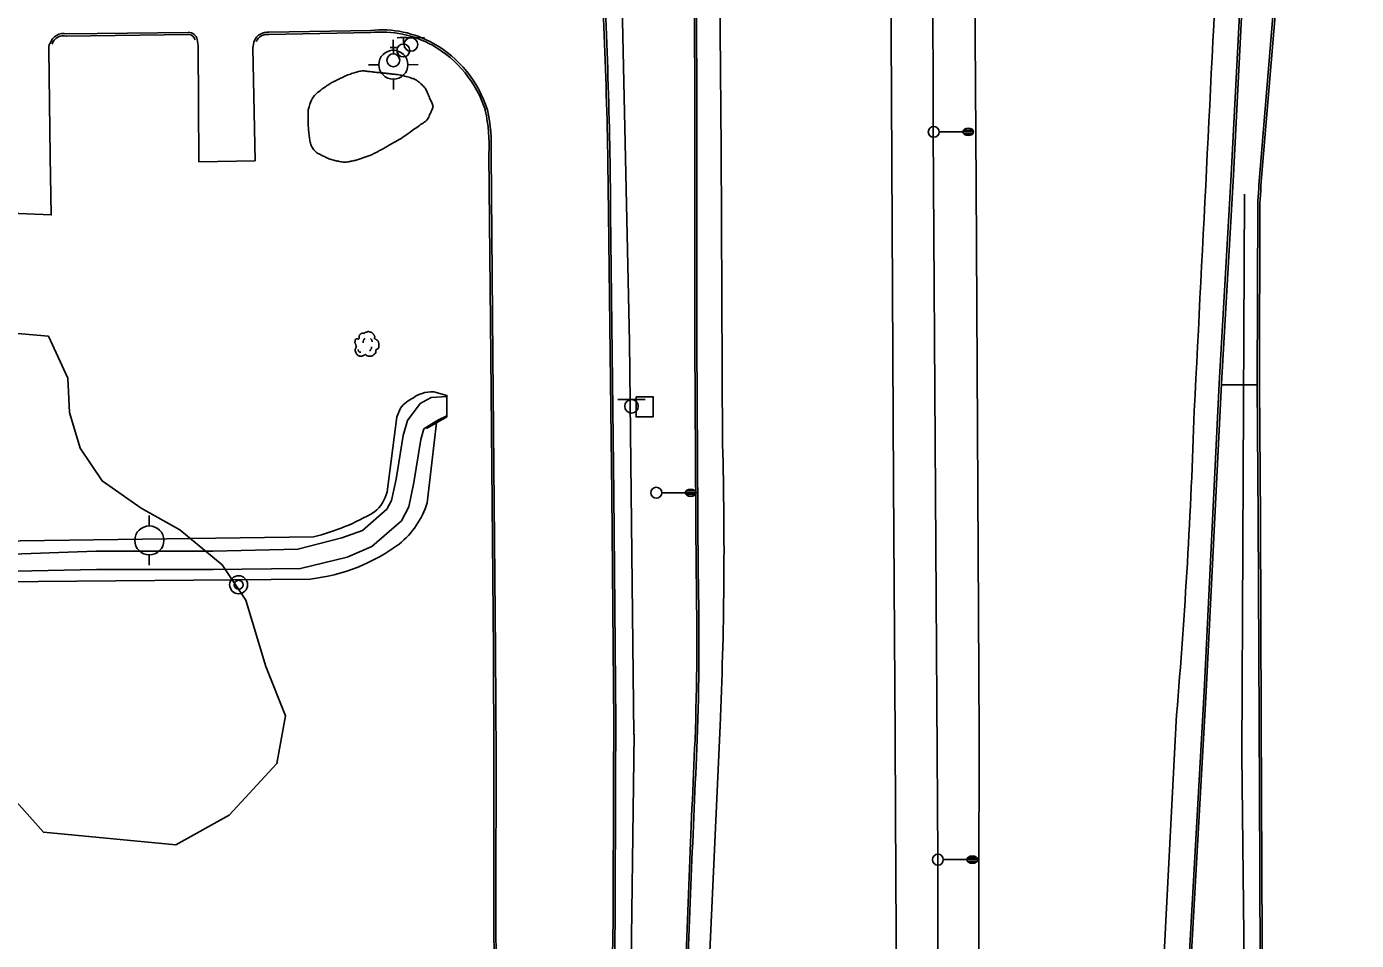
# Model space of a CAD drawing. Extents: x 2145380 to 2156929, y 139568 to 149130.
# Drawn here: x 2150565.5 to 2150932.4, y 144296.4 to 144548.5 of the extents above; entities that cross this region are included whole.
import ezdxf

# ---------------------------------------------------------------- set-up
doc = ezdxf.new("R2010")
doc.units = 0
for name, color, linetype in [('Default', 7, 'Continuous'), ('TOPO_Asphalt', 7, 'Continuous'), ('TOPO_Concrete', 7, 'Continuous'), ('TOPO_Curb Back', 7, 'Continuous'), ('TOPO_DRAIN_Headwall', 7, 'Continuous'), ('TOPO_Fence', 7, 'Continuous'), ('TOPO_Flowline', 7, 'Continuous'), ('TOPO_Light Pole', 7, 'Continuous'), ('TOPO_Power Pole', 7, 'Continuous'), ('TOPO_San Manhole', 7, 'Continuous'), ('TOPO_Sign', 7, 'Continuous'), ('TOPO_Tree', 7, 'Continuous'), ('TOPO_Tree Line', 7, 'Continuous'), ('TOPO_Wall Freestanding', 7, 'Continuous'), ('TOPO_Water Fire Hydrant', 7, 'Continuous'), ('TOPO_Water Valve', 7, 'Continuous')]:
    doc.layers.add(name, color=color, linetype=linetype)

# ---------------------------------------------------------------- blocks, each defined once
blk = doc.blocks.new('LP')
at = {"layer": 'TOPO_Light Pole'}
blk.add_line((3.81, 0), (20.32, 0), dxfattribs=at)
for points in [[(20.32, 0), (27.94, 0)], [(20.32, 0), (23.5, 0)], [(20.83, 1.27), (27.43, 1.27)], [(20.83, 1.27), (23.5, 1.27)], [(23.71, 1.27), (27.43, 1.27)], [(23.71, 0), (27.94, 0)], [(20.83, -1.27), (27.43, -1.27)], [(20.83, -1.27), (23.5, -1.27)], [(23.71, -1.27), (27.43, -1.27)]]:
    blk.add_lwpolyline(points, dxfattribs=at)
blk.add_circle((0, 0), 3.81, dxfattribs=at)
blk.add_ellipse((24.13, 0), major_axis=(3.81, 0), ratio=0.666667, dxfattribs=at)
blk = doc.blocks.new('TREE')
at = {"layer": 'TOPO_Tree'}
for points in [[(-14.1, -0.4), (-14.2, 0.5), (-14.4, 1.4), (-14.6, 2.3), (-14.8, 3.2), (-15.5, 4), (-15.7, 4.9), (-15.8, 5.6), (-15.7, 6.3), (-15.7, 7), (-15.6, 7.9), (-15.7, 8.8), (-15.1, 9.7), (-14.6, 10.4), (-13.8, 10.5), (-13, 10.7), (-12.2, 11), (-11.1, 10), (-10.4, 10.7), (-9.4, 11.7), (-10.3, 13.3), (-9.8, 14.4), (-9.6, 15.1), (-9.3, 15.9), (-8.8, 16.5), (-8.2, 17.3), (-7.5, 17.7), (-6.7, 18.1), (-6.1, 18.4), (-5.6, 18.6), (-5.1, 18.7), (-4.5, 18.7), (-4, 18.5), (-3.5, 18.1)], [(-3.5, 17.6), (-3.1, 18.3), (-2.6, 18.8), (-1.9, 19.2), (-1, 19.7), (-0.2, 20), (0.7, 20.2), (1.6, 20.5), (2.5, 20.8), (3.4, 20.8), (4.1, 20.7), (4.8, 20.5), (5.5, 20.2), (6.4, 19.9), (7.3, 19.7), (8.2, 19.2), (9.4, 18.4), (10, 17.2), (10.8, 16), (11.2, 15.3), (11.6, 14.6), (11.9, 13.9), (12.2, 13.1), (11.4, 12), (11.9, 11.2), (12, 11), (12.2, 10.9), (12.4, 10.7), (12.9, 10.4), (13.5, 10), (14, 9.7), (14.7, 9.2), (15.4, 8.7), (16.1, 8.1), (16.7, 7.5), (16.9, 6.7), (17.1, 6), (17.6, 4.4), (17.7, 2.8), (17.7, 1.2), (17.7, -0.2), (17.8, -2.2), (16.6, -3), (15.5, -3.8), (14.3, -4.6), (13.2, -5.3)], [(13.2, -5.3), (13.3, -5.8), (13.4, -6.3), (13.4, -6.7), (13.8, -8.5), (12.2, -10), (10.8, -11.5), (10, -12.3), (9.1, -12.8), (8.2, -13.1), (6, -13.8), (3.3, -13.6), (1.3, -13.1), (0.5, -12.9), (-0.1, -11.4), (-0.8, -11.5), (-2, -11.6), (-3.3, -12.8), (-4.5, -13.1), (-6.1, -13.5), (-7.8, -14), (-9.3, -13.6), (-11.4, -13.1), (-12.8, -11.4), (-14.1, -9.4), (-15.3, -7.3), (-15.6, -5.1), (-15.1, -3), (-14.9, -1.9), (-13.9, -0.8), (-13.5, 0.1)], [(-4.2, 5.1), (-4.5, 6.1), (-4.3, 7.2), (-3.8, 8.2), (-3.3, 9.3), (-2.7, 10.3), (-1.6, 11)], [(5.9, 11.2), (6.5, 10.7), (7, 10.2), (7.4, 9.5), (7.9, 8.6), (8.3, 7.6), (8.5, 6.6)], [(-11.4, -4.5), (-11.5, -5.4), (-11, -6.3), (-10.1, -7.2), (-9.3, -8), (-8.5, -8.3), (-7.7, -8.1)], [(4.8, -6.3), (5.7, -5.7), (6.3, -4.9), (6.8, -3.9), (7.4, -2.8), (7.6, -1.7), (7.5, -0.6)]]:
    blk.add_open_spline(points, degree=3, dxfattribs=at)
blk = doc.blocks.new('POWPOL')
at = {"layer": 'TOPO_Power Pole'}
for p, q in [((0, 10.16), (0, 17.34)), ((0, -10.16), (0, -17.34))]:
    blk.add_line(p, q, dxfattribs=at)
blk.add_circle((0, 0), 10.16, dxfattribs=at)
blk = doc.blocks.new('FIRHYD')
at = {"layer": 'TOPO_Water Fire Hydrant'}
for p, q in [((-0.02, 10.16), (-0.03, 17.34)), ((10.16, 0.02), (17.34, 0.03)), ((-10.16, -0.02), (-17.34, -0.03)), ((0.02, -10.16), (0.03, -17.34))]:
    blk.add_line(p, q, dxfattribs=at)
blk.add_circle((0, 0), 10.16, dxfattribs=at)
blk = doc.blocks.new('WATVAL')
at = {"layer": 'Default'}
for p, q in [((-2.25, 9), (2.25, 9)), ((0, 4.5), (0, 9))]:
    blk.add_line(p, q, dxfattribs=at)
blk.add_circle((0, 0), 4.5, dxfattribs=at)
blk = doc.blocks.new('EXMHSS')
at = {"layer": 'Default'}
for radius in [6.3, 3.13]:
    blk.add_circle((0, 0), radius, dxfattribs=at)

msp = doc.modelspace()

# ---------------------------------------------------------------- linework, layer by layer
at = {"layer": 'TOPO_Asphalt'}
for points in [[(2150797.76, 145588.17), (2150797.87, 145568.78), (2150798.69, 145456.7), (2150799.25, 145366.04), (2150799.65, 145260.78), (2150800.52, 145130.75), (2150801.07, 145042.9), (2150801.65, 144930.63), (2150802.69, 144767.13), (2150803.17, 144667.65), (2150804.04, 144546.48), (2150804.68, 144422.59), (2150805.14, 144352.67)], [(2150828.34, 144353.08), (2150827.5, 144504.93), (2150826.28, 144682.3), (2150825.48, 144851.55), (2150824.54, 144995.04), (2150823.51, 145157.76), (2150822.82, 145265.47), (2150822.14, 145361.86), (2150821.58, 145460.88), (2150820.75, 145579.41), (2150820.7, 145588.33)], [(2150757.51, 144433.2), (2150757.08, 144514.8), (2150756.62, 144579.65), (2150756.02, 144664.11), (2150755.54, 144748.83)], [(2150612.61, 144544.9), (2150612.87, 144543.26), (2150613.05, 144511.2), (2150628.57, 144511.44), (2150627.97, 144542.59)], [(2150556.59, 144541.19), (2150556.94, 144512.5), (2150556.59, 144497.22), (2150572.33, 144496.54), (2150572, 144512.61), (2150571.7, 144542.19)], [(2150895.37, 143948.05), (2150890.63, 143987.86), (2150885.19, 144049.81), (2150879.81, 144111.03), (2150876.42, 144145.22), (2150875.89, 144216.4), (2150876.36, 144234.56), (2150879.92, 144303.53), (2150882.75, 144358.63)], [(2150756.81, 144355.63), (2150753.8, 144289.36), (2150751.49, 144221.78), (2150747.14, 144143.49), (2150742.96, 144055.79), (2150737.09, 143968.03)], [(2150807.67, 143887.53), (2150807.44, 143966.31), (2150806.9, 144056.13), (2150806.17, 144146.89), (2150805.66, 144248.28), (2150805.26, 144331.45), (2150805.14, 144352.67)], [(2150828.34, 144353.08), (2150828.15, 144268.17), (2150829.17, 144181.41), (2150829.5, 144091.66), (2150830.07, 144002.07), (2150830.51, 143928.87), (2150830.91, 143895.8)]]:
    msp.add_lwpolyline(points, dxfattribs=at)
for centre, radius, start, end in [((2045414.72, 149820.8), 105609.95, 357.0808966, 357.1578941), ((2150635.48, 144542.19), 7.52, 161.1427, 176.9327), ((2150573.74, 144542.62), 2.09, 147.1839, 191.9298), ((2149247.67, 144495.8), 1640.83, 355.20431, 358.13888), ((2149692.93, 144404.09), 1064.98, 357.39161, 1.5661)]:
    msp.add_arc(centre, radius, start, end, dxfattribs=at)
at = {"layer": 'TOPO_Concrete'}
msp.add_line((2150895.08, 144449.68), (2150905, 144449.65), dxfattribs=at)
for points in [[(2150733.68, 144446.38), (2150733.67, 144440.81), (2150738.35, 144440.8), (2150738.36, 144446.37), (2150733.68, 144446.38)], [(2150668.68, 144443.25), (2150667.67, 144440.83), (2150664.98, 144420.17)], [(2150676, 144417.1), (2150678.59, 144439.16)], [(2150644.7, 144407.74), (2150482.71, 144405.56), (2150382.27, 144404.37), (2150238.51, 144402.63), (2150099.05, 144400.63), (2150026.03, 144402.21), (2149993.94, 144403.63), (2149973.88, 144401.64)], [(2149961.97, 144389.89), (2149983.45, 144389.26), (2150016.72, 144389.12), (2150046.37, 144389.2), (2150099.2, 144389.72), (2150238.65, 144391.72), (2150382.4, 144393.46), (2150482.82, 144394.65), (2150643.79, 144396.09)]]:
    msp.add_lwpolyline(points, dxfattribs=at)
for centre, radius, start, end in [((2150676.69, 144436.83), 10.27, 115.664, 141.3063), ((2150675.7, 144442.02), 5.34, 101.4875, 130.3423), ((2150677.38, 144440.13), 7.64, 86.5375, 111.0029), ((2150654.7, 144422.76), 10.61, 309.7594, 345.8625), ((2150654.08, 144423.67), 22.88, 308.4422, 343.3181), ((2150629.5, 144468.81), 62.94, 283.9772, 300.5385), ((2150638.17, 144446.32), 50.54, 276.389, 306.6035)]:
    msp.add_arc(centre, radius, start, end, dxfattribs=at)
at = {"layer": 'TOPO_Curb Back'}
for points in [[(2150748.66, 144729.08), (2150749.06, 144675.8), (2150749.58, 144594.71), (2150749.82, 144528.8), (2150749.84, 144461.15), (2150750.21, 144397.54)], [(2150749.26, 144729.08), (2150749.66, 144675.8), (2150750.18, 144594.72), (2150750.42, 144528.8), (2150750.44, 144461.16), (2150750.81, 144397.55)], [(2150905.42, 144504.68), (2150910.36, 144563.68), (2150915.97, 144632.73), (2150923.39, 144722.31)], [(2150906.02, 144504.65), (2150910.96, 144563.64), (2150916.56, 144632.68), (2150923.99, 144722.27)], [(2150907.1, 144690.72), (2150905.34, 144654.03), (2150901.36, 144576.69), (2150897.81, 144507.56), (2150894.5, 144450.06), (2150890.33, 144365.08), (2150886.32, 144293.24), (2150884.03, 144252.14), (2150882.9, 144216.86), (2150883.55, 144149.17)], [(2150907.7, 144690.7), (2150905.94, 144654), (2150901.96, 144576.66), (2150898.41, 144507.53), (2150895.1, 144450.02), (2150890.93, 144365.05), (2150886.91, 144293.2), (2150884.63, 144252.11), (2150883.5, 144216.86), (2150884.15, 144149.18)], [(2150576.58, 144545.85), (2150610.16, 144546.25)], [(2150576.66, 144546.45), (2150610.14, 144546.85)], [(2150632.36, 144546.31), (2150660.52, 144546.82)], [(2150632.38, 144546.91), (2150660.49, 144547.42)], [(2150693.07, 144513.31), (2150693.56, 144457.67), (2150694.32, 144376.34), (2150694.42, 144346.84), (2150694.41, 144307.89), (2150694.5, 144283.42)], [(2150693.67, 144513.3), (2150694.16, 144457.68), (2150694.92, 144376.34), (2150695.02, 144346.84), (2150695.01, 144307.89), (2150695.1, 144283.41)], [(2150681.26, 143761.28), (2150688.25, 143800.82), (2150696.26, 143863.82), (2150699.51, 143889.9), (2150704.08, 143927.64), (2150709.32, 143973.42), (2150713.36, 144009.22), (2150716.29, 144039.49), (2150720.45, 144094.42), (2150723.05, 144142.66), (2150724.57, 144175.07), (2150725.79, 144212.36), (2150726.43, 144252.04), (2150727.32, 144302.08), (2150727.39, 144340.7), (2150727.51, 144356.42), (2150726.94, 144419.58), (2150726.03, 144497.06)], [(2150681.85, 143761.17), (2150688.84, 143800.73), (2150696.86, 143863.74), (2150700.1, 143889.83), (2150704.68, 143927.57), (2150709.91, 143973.35), (2150713.96, 144009.16), (2150716.89, 144039.44), (2150721.04, 144094.38), (2150723.65, 144142.63), (2150725.16, 144175.04), (2150726.39, 144212.35), (2150727.03, 144252.03), (2150727.92, 144302.07), (2150727.99, 144340.7), (2150728.11, 144356.42), (2150727.54, 144419.59), (2150726.63, 144497.07)], [(2150931.76, 143787.58), (2150927.24, 143846.69), (2150923.94, 143894.72), (2150920.47, 143942.85), (2150914.49, 144023.55), (2150909.55, 144107.31), (2150906.9, 144168.16), (2150906.02, 144236.23), (2150905.69, 144316.28), (2150905.52, 144357.16), (2150905.29, 144412.79), (2150905, 144449.46), (2150905.14, 144500.04)], [(2150932.36, 143787.62), (2150927.84, 143846.73), (2150924.53, 143894.76), (2150921.07, 143942.9), (2150915.08, 144023.59), (2150910.14, 144107.34), (2150907.5, 144168.17), (2150906.62, 144236.24), (2150906.29, 144316.28), (2150906.12, 144357.16), (2150905.89, 144412.8), (2150905.6, 144449.46), (2150905.74, 144500.01)]]:
    msp.add_lwpolyline(points, dxfattribs=at)
for centre, radius, start, end in [((2149328.11, 144488.73), 1397.94, 0.34144, 3.40501), ((2149328.1, 144488.73), 1398.55, 0.34153, 3.40484), ((2150575.72, 144542.68), 3.88, 76.0241, 163.946), ((2150575.72, 144542.68), 3.28, 74.7317, 163.9479), ((2150610.22, 144544.41), 2.43, 11.3992, 91.8599), ((2150610.22, 144544.41), 1.83, 11.4005, 92.0389), ((2150632.02, 144542.87), 4.06, 84.8687, 154.4853), ((2150632.02, 144542.87), 3.46, 84.3531, 154.487), ((2150663.42, 144518.28), 29.29, 60.6942, 95.7483), ((2150663.42, 144518.28), 28.69, 60.6954, 95.7969), ((2150661.92, 144515.72), 31.66, 17.7496, 60.5945), ((2150661.92, 144515.72), 32.26, 17.6996, 60.5955), ((2150647.73, 144515.63), 45.39, 357.0711, 12.3886), ((2150647.74, 144515.63), 45.99, 357.0933, 12.4246), ((2150855.63, 144505.38), 49.8, 353.8522, 359.1976), ((2150855.66, 144505.38), 50.37, 353.8855, 359.1746), ((2149958.45, 144379.75), 791.97, 357.97433, 1.28737), ((2149958.37, 144379.75), 792.64, 357.97442, 1.28677), ((2158880.86, 143979.44), 8139.46, 177.378213, 177.911489), ((2158883.66, 143979.33), 8141.66, 177.378307, 177.911473)]:
    msp.add_arc(centre, radius, start, end, dxfattribs=at)
at = {"layer": 'TOPO_DRAIN_Headwall'}
msp.add_lwpolyline([(2150675.86, 144437.57), (2150681.44, 144440.83), (2150681.49, 144446.73), (2150677.84, 144447.75)], dxfattribs=at)
at = {"layer": 'TOPO_Fence'}
msp.add_line((2150900.76, 144347.53), (2150901.51, 144502.23), dxfattribs=at)
for points in [[(2150733.08, 144353.15), (2150731.82, 144461.48), (2150729.81, 144554.28), (2150726.55, 144638.71), (2150721.83, 144744), (2150717.46, 144842.9), (2150712.1, 144948.81), (2150707.9, 145034), (2150703.43, 145132.27), (2150698.8, 145229.58)], [(2150733.1, 144353.19), (2150732.09, 144276.58), (2150731.27, 144210.35), (2150725.33, 144109.2), (2150720.4, 144021.37)], [(2150915.96, 143934.42), (2150910, 144022.74), (2150905.36, 144107.88), (2150902.05, 144187.68), (2150901.49, 144281.51), (2150900.76, 144347.53)]]:
    msp.add_lwpolyline(points, dxfattribs=at)
at = {"layer": 'TOPO_Flowline'}
for points in [[(2150681.49, 144446.42), (2150677.17, 144446.17), (2150674.11, 144444.5), (2150670.56, 144439.8), (2150669.37, 144435.72), (2150667.43, 144423.65), (2150666.2, 144417.75), (2150664.93, 144415.37), (2150658.15, 144409.48), (2150652.52, 144407.44), (2150640.39, 144404.29), (2150616.93, 144403.76), (2150584.7, 144403.76), (2150530.78, 144401.89)], [(2150681.44, 144441.09), (2150679.12, 144439.96), (2150677.73, 144439.17), (2150675.14, 144437.5), (2150674.29, 144434.61), (2150672.39, 144422.73), (2150670.99, 144416.01), (2150668.93, 144412.18), (2150660.75, 144405.07), (2150654, 144402.14), (2150641.1, 144398.99), (2150617, 144398.72), (2150584.79, 144398.71), (2150526.83, 144397.57)]]:
    msp.add_lwpolyline(points, dxfattribs=at)
at = {"layer": 'TOPO_Sign'}
for points in [[(2150667.79, 144545.4), (2150675.29, 144545.41)], [(2150671.54, 144545.4), (2150671.54, 144545.4)], [(2150669.67, 144543.53), (2150669.67, 144543.53)], [(2150671.54, 144541.67), (2150671.54, 144541.67)], [(2150673.41, 144543.53), (2150673.41, 144543.53)], [(2150728.65, 144445.61), (2150736.15, 144445.62)], [(2150732.4, 144445.61), (2150732.4, 144445.61)], [(2150730.53, 144443.74), (2150730.53, 144443.74)], [(2150734.27, 144443.74), (2150734.27, 144443.74)], [(2150732.4, 144441.87), (2150732.4, 144441.87)]]:
    msp.add_lwpolyline(points, dxfattribs=at)
for centre, start, end in [((2150671.54, 144543.53), 90, 180), ((2150671.54, 144543.53), 360, 90), ((2150671.54, 144543.53), 180, 270), ((2150671.54, 144543.53), 270, 0), ((2150732.4, 144443.74), 90, 180), ((2150732.4, 144443.74), 360, 90), ((2150732.4, 144443.74), 180, 270), ((2150732.4, 144443.74), 270, 0)]:
    msp.add_arc(centre, 1.87, start, end, dxfattribs=at)
at = {"layer": 'TOPO_Tree Line'}
for points in [[(2150571.6, 144463.06), (2150556.59, 144464.33)], [(2150561.91, 144335.53), (2150570.19, 144326.26), (2150606.72, 144322.75), (2150621.43, 144330.95), (2150634.56, 144345.22), (2150636.93, 144358.35), (2150631.54, 144371.94), (2150626.01, 144390.31), (2150619.44, 144400.01), (2150607.78, 144409.64), (2150597.15, 144415.67), (2150586.33, 144423.17), (2150580.27, 144432.22), (2150577.33, 144442.06), (2150576.87, 144451.52), (2150571.6, 144463.06)]]:
    msp.add_lwpolyline(points, dxfattribs=at)
msp.add_open_spline([(2150677.71, 144526.38), (2150677.19, 144527.63), (2150676.67, 144528.88), (2150676.15, 144530.13), (2150675.69, 144531.23), (2150674.89, 144532.13), (2150673.96, 144532.96), (2150673.3, 144533.55), (2150672.59, 144533.98), (2150671.77, 144534.24), (2150670.18, 144534.73), (2150668.6, 144535.15), (2150666.96, 144535.32), (2150665.77, 144535.45), (2150664.58, 144535.57), (2150663.39, 144535.7), (2150662.04, 144535.84), (2150660.68, 144536.01), (2150659.33, 144536.16), (2150658.07, 144536.29), (2150656.81, 144536.01), (2150655.56, 144535.61), (2150654.11, 144535.14), (2150652.82, 144534.54), (2150651.49, 144533.89), (2150650.29, 144533.31), (2150649.18, 144532.69), (2150648.07, 144531.94), (2150646.16, 144530.65), (2150644.46, 144529.09), (2150643.63, 144526.88), (2150643.21, 144525.75), (2150643.21, 144524.62), (2150643.21, 144523.48), (2150643.2, 144521.85), (2150643.28, 144520.21), (2150643.46, 144518.57), (2150643.62, 144517.23), (2150643.8, 144515.94), (2150644.63, 144514.72), (2150645.24, 144513.81), (2150646.11, 144513.39), (2150647.03, 144512.92), (2150648.31, 144512.28), (2150649.56, 144511.76), (2150650.93, 144511.46), (2150652.18, 144511.18), (2150653.49, 144511.02), (2150654.73, 144511.26), (2150655.85, 144511.47), (2150656.96, 144511.78), (2150658.06, 144512.16), (2150659.12, 144512.53), (2150660.18, 144512.85), (2150661.18, 144513.35), (2150661.96, 144513.74), (2150662.73, 144514.16), (2150663.49, 144514.58), (2150664.77, 144515.28), (2150666.03, 144515.99), (2150667.29, 144516.72), (2150669.37, 144517.92), (2150671.29, 144519.34), (2150673.25, 144520.75), (2150674.51, 144521.65), (2150676, 144522.5), (2150676.62, 144523.91), (2150676.99, 144524.74), (2150677.35, 144525.56), (2150677.71, 144526.38)], degree=3, dxfattribs=at)
at = {"layer": 'TOPO_Wall Freestanding'}
for points in [[(2150816.92, 144319.55), (2150815.65, 144519.6), (2150815.49, 144564.97)], [(2150816.91, 144319.52), (2150816.87, 144276.11), (2150815.95, 144245.15), (2150815.62, 144222.72), (2150816.62, 144196.87), (2150817.93, 144113.24), (2150818.37, 144033), (2150819.07, 143908.86), (2150819.34, 143887.25), (2150820.2, 143749.08), (2150821.44, 143516.51), (2150822.31, 143388.94), (2150823.24, 143249.95), (2150824.05, 143083.04), (2150825.67, 143063.22), (2150826.64, 143047.53)]]:
    msp.add_lwpolyline(points, dxfattribs=at)

# ---------------------------------------------------------------- block references
at = {"layer": 'TOPO_Light Pole', "xscale": 0.39370000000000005, "yscale": 0.3937000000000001}
for p in [(2150815.77, 144519.42), (2150739.24, 144419.9), (2150816.91, 144318.7)]:
    msp.add_blockref('LP', p, dxfattribs=at)
at = {"layer": 'TOPO_Power Pole', "xscale": 0.39370000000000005, "yscale": 0.3937000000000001}
msp.add_blockref('POWPOL', (2150599.38, 144406.76), dxfattribs=at)
at = {"layer": 'TOPO_San Manhole', "xscale": 0.39370000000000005, "yscale": 0.3937000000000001}
msp.add_blockref('EXMHSS', (2150624.02, 144394.51), dxfattribs=at)
at = {"layer": 'TOPO_Tree', "xscale": 0.19685000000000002, "yscale": 0.19685000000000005}
msp.add_blockref('TREE', (2150659.21, 144460.25), dxfattribs=at)
at = {"layer": 'TOPO_Water Fire Hydrant', "xscale": 0.39370000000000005, "yscale": 0.3937000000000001}
msp.add_blockref('FIRHYD', (2150666.69, 144537.95), dxfattribs=at)
at = {"layer": 'TOPO_Water Valve', "xscale": 0.39370000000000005, "yscale": 0.3937000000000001}
for p in [(2150669.46, 144541.87), (2150666.71, 144539.18)]:
    msp.add_blockref('WATVAL', p, dxfattribs=at)

doc.saveas('drawing.dxf')
